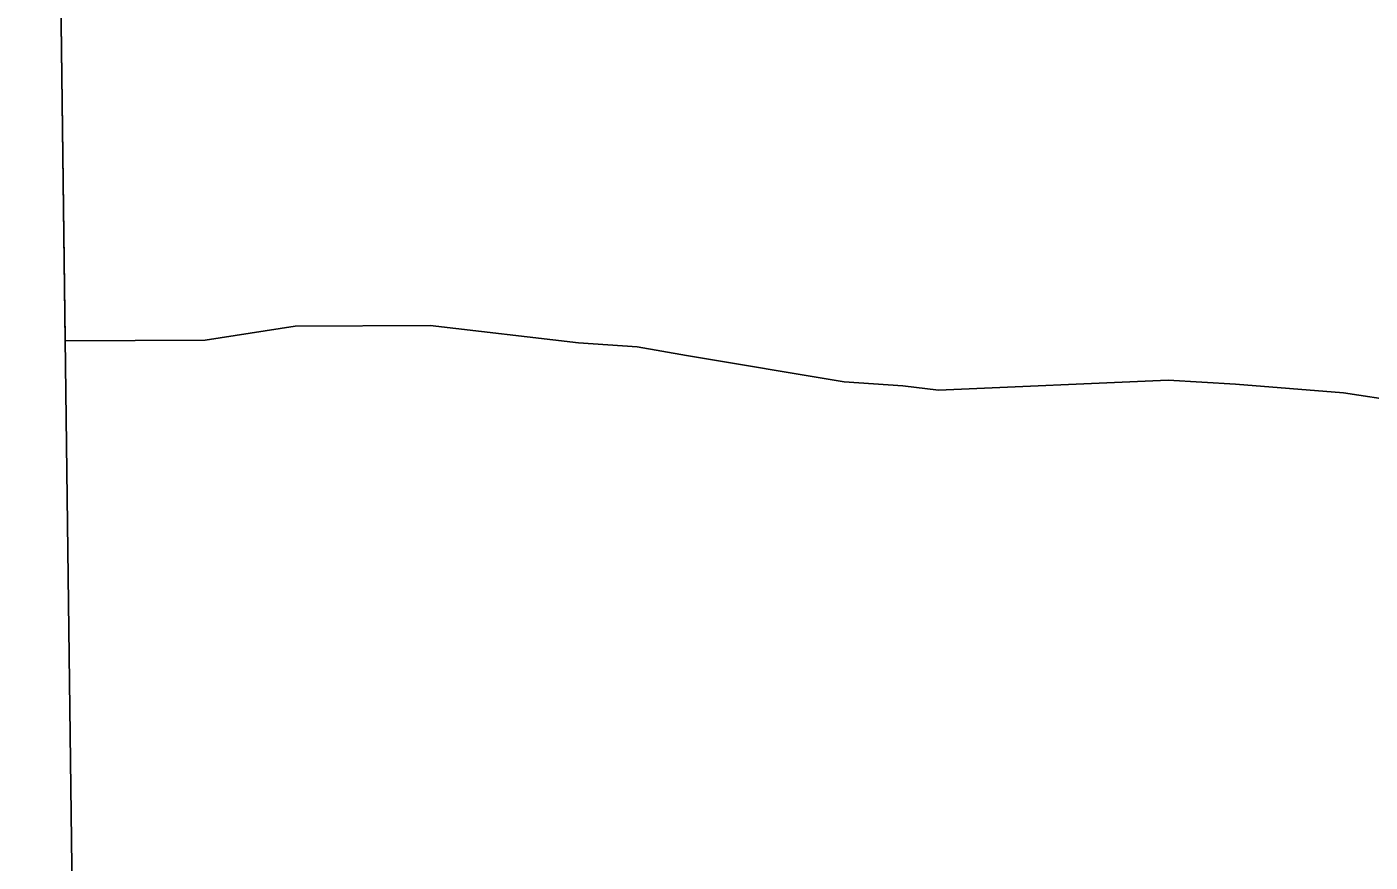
# Model space of a CAD drawing. Extents: x 3734862 to 3772949, y 391520 to 417239.
# Drawn here: x 3738996 to 3740246, y 398717 to 399494 of the extents above; entities that cross this region are included whole.
import ezdxf

# ---------------------------------------------------------------- set-up
doc = ezdxf.new("R2010")
doc.units = 0
doc.layers.add('V-GRID-FRAM', color=7, linetype='Continuous')
doc.layers.add('V-SITE-VEGE', color=7, linetype='Continuous')

msp = doc.modelspace()

# ---------------------------------------------------------------- linework, layer by layer
at = {"layer": 'V-GRID-FRAM'}
msp.add_lwpolyline([(3738832.3, 415033.8), (3770599.2, 415447.4), (3770843.8, 397266.6), (3739061.1, 396852.8), (3738832.3, 415033.8)], dxfattribs=at)
at = {"layer": 'V-SITE-VEGE'}
for p, q in [((3739031.5, 399202.2), (3739020.9, 400048.5)), ((3739245.5, 399215.9), (3739161.8, 399202.9)), ((3739371.1, 399216.5), (3739245.5, 399215.9)), ((3739509.3, 399200.5), (3739371.1, 399216.5)), ((3739161.8, 399202.9), (3739031.5, 399202.2)), ((3739563.8, 399196.6), (3739509.3, 399200.5)), ((3739609.9, 399188.5), (3739563.8, 399196.6)), ((3739756.5, 399164.1), (3739609.9, 399188.5)), ((3739811, 399160.2), (3739756.5, 399164.1)), ((3739844.5, 399156.2), (3739811, 399160.2)), ((3740058, 399165.6), (3739844.5, 399156.2)), ((3740120.8, 399161.8), (3740058, 399165.6)), ((3740221.3, 399153.9), (3740120.8, 399161.8)), ((3740301, 399141.8), (3740221.3, 399153.9))]:
    msp.add_line(p, q, dxfattribs=at)

doc.saveas('drawing.dxf')
